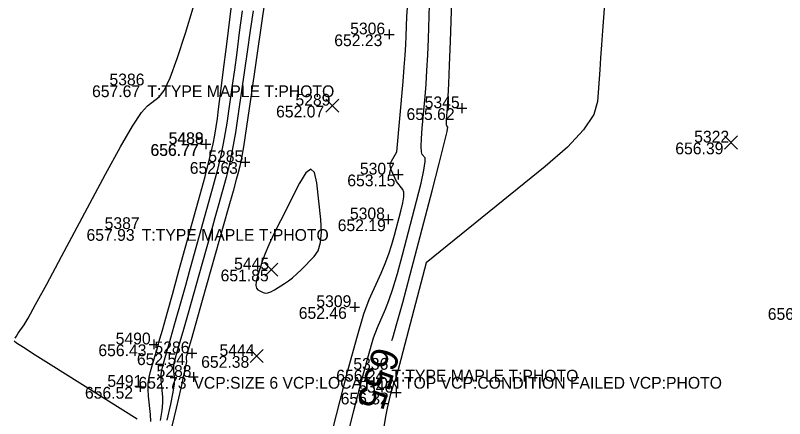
# Model space of a CAD drawing. Extents: x 2129350 to 2137777, y 657588 to 659885.
# Drawn here: x 2132733.5 to 2132812, y 658068.5 to 658109.7 of the extents above; entities that cross this region are included whole.
import ezdxf

# ---------------------------------------------------------------- set-up
doc = ezdxf.new("R2010")
doc.units = 0
for name, color, linetype in [('DT_X_Contour_Major', 7, 'Continuous'), ('DT_X_Contour_Minor', 7, 'Continuous'), ('SV_X_Random_Point', 7, 'Continuous'), ('SV_X_Shot_Marker', 7, 'Continuous'), ('SV_X_Text_Comment', 7, 'Continuous'), ('SV_X_Text_Elevation', 7, 'Continuous'), ('SV_X_Text_Name', 7, 'Continuous')]:
    doc.layers.add(name, color=color, linetype=linetype)

msp = doc.modelspace()

# ---------------------------------------------------------------- linework, layer by layer
at = {"layer": 'DT_X_Contour_Major'}
for points in [[(2132771.905, 658076.5), (2132772.007, 658076.794), (2132772.434, 658078.242), (2132773.027, 658080.39), (2132773.786, 658083.238), (2132776.03, 658091.763), (2132776.761, 658094.567), (2132777.271, 658096.585), (2132777.561, 658097.817), (2132777.63, 658098.262), (2132777.52, 658098.401), (2132777.489, 658098.505), (2132777.479, 658098.709), (2132777.489, 658099.016), (2132777.52, 658099.424), (2132777.631, 658100.648), (2132777.678, 658101.39), (2132777.738, 658102.699), (2132777.811, 658104.573), (2132777.896, 658107.015), (2132778.138, 658114.28)], [(2132756.627, 658110.133), (2132756.351, 658107.904), (2132756.094, 658105.895), (2132755.855, 658104.108), (2132755.634, 658102.542), (2132755.07, 658098.661), (2132754.819, 658097.15), (2132754.489, 658095.53), (2132754.081, 658093.799), (2132753.593, 658091.959), (2132751.689, 658085.109), (2132751.243, 658083.512), (2132750.851, 658082.114), (2132750.513, 658080.914), (2132749.683, 658077.98), (2132749.156, 658076.128), (2132748.964, 658075.463), (2132748.82, 658074.973), (2132748.501, 658073.896), (2132748.402, 658073.481), (2132748.347, 658073.043), (2132748.335, 658072.581), (2132748.366, 658072.096), (2132748.506, 658070.77), (2132748.513, 658070.172), (2132748.43, 658069.372), (2132748.256, 658068.368)]]:
    msp.add_lwpolyline(points, dxfattribs=at)
at = {"layer": 'DT_X_Contour_Minor'}
for points in [[(2132733.458, 658076.743), (2132733.594, 658076.96), (2132733.788, 658077.249), (2132734.381, 658078.116), (2132734.786, 658078.795), (2132735.558, 658080.179), (2132736.696, 658082.27), (2132738.201, 658085.067), (2132742.701, 658093.466), (2132744.234, 658096.265), (2132745.458, 658098.36), (2132746.372, 658099.753), (2132746.976, 658100.443), (2132748.176, 658101.345), (2132748.68, 658102.006), (2132749.292, 658103.311), (2132750.013, 658105.26), (2132750.842, 658107.853), (2132753.196, 658115.628)], [(2132747.322, 658068.251), (2132747.281, 658068.965), (2132747.084, 658070.829), (2132747.041, 658071.512), (2132747.058, 658072.162), (2132747.136, 658072.779), (2132747.274, 658073.364), (2132747.724, 658074.878), (2132747.883, 658075.416), (2132748.024, 658075.895), (2132748.146, 658076.314), (2132748.248, 658076.674), (2132748.498, 658077.555), (2132748.673, 658078.181), (2132749.012, 658079.399), (2132749.516, 658081.208), (2132750.183, 658083.608), (2132752.181, 658090.799), (2132752.848, 658093.237), (2132753.351, 658095.159), (2132753.689, 658096.565), (2132753.863, 658097.455), (2132754.108, 658099.14), (2132754.237, 658100.087), (2132754.438, 658101.665), (2132754.713, 658103.875), (2132755.06, 658106.715), (2132756.085, 658115.131)], [(2132793.837, 658113.587), (2132793.419, 658108.075), (2132793.316, 658106.675), (2132793.22, 658105.351), (2132793.133, 658104.102), (2132792.911, 658100.874), (2132792.514, 658099.552), (2132791.487, 658098.008), (2132789.832, 658096.24), (2132787.549, 658094.25), (2132775.424, 658084.441), (2132773.237, 658076.132), (2132772.821, 658074.562), (2132772.512, 658073.412), (2132772.309, 658072.684), (2132772.213, 658072.376), (2132772.097, 658072.117), (2132772.043, 658071.969), (2132771.969, 658071.722), (2132771.875, 658071.374), (2132771.76, 658070.926), (2132771.427, 658069.597), (2132771.269, 658068.773), (2132771.045, 658067.299)], [(2132759.091, 658112.15), (2132758.686, 658109.347), (2132757.483, 658101.072), (2132757.078, 658098.321), (2132756.766, 658096.271), (2132756.546, 658094.925), (2132756.418, 658094.28), (2132756.201, 658093.498), (2132756.036, 658092.912), (2132755.705, 658091.739), (2132755.208, 658089.979), (2132752.552, 658080.592), (2132751.895, 658078.272), (2132751.42, 658076.594), (2132751.126, 658075.557), (2132751.013, 658075.162), (2132750.954, 658074.962), (2132750.935, 658074.885), (2132750.925, 658074.804), (2132750.923, 658074.718), (2132750.929, 658074.628), (2132750.955, 658074.382), (2132750.895, 658074.015), (2132750.699, 658073.101), (2132750.364, 658071.638), (2132749.891, 658069.627), (2132748.448, 658063.532)], [(2132765.617, 658059.67), (2132768.015, 658069.252), (2132768.842, 658072.484), (2132769.522, 658074.993), (2132770.055, 658076.78), (2132770.442, 658077.843), (2132771.279, 658079.713), (2132771.621, 658080.585), (2132772.021, 658081.796), (2132772.477, 658083.347), (2132772.991, 658085.237), (2132774.437, 658090.732), (2132774.898, 658092.552), (2132775.196, 658093.892), (2132775.332, 658094.75), (2132775.305, 658095.127), (2132775.017, 658095.493), (2132774.936, 658095.763), (2132774.909, 658096.3), (2132774.936, 658097.103), (2132775.018, 658098.173), (2132775.308, 658101.38), (2132775.41, 658102.651), (2132775.5, 658104.056), (2132775.577, 658105.596), (2132775.641, 658107.271), (2132775.796, 658111.917)], [(2132757.75, 658110.125), (2132757.473, 658108.129), (2132757.16, 658105.944), (2132756.277, 658099.867), (2132755.949, 658097.736), (2132755.628, 658095.901), (2132755.313, 658094.362), (2132755.006, 658093.12), (2132754.195, 658090.202), (2132753.863, 658089.01), (2132753.474, 658087.625), (2132752.528, 658084.273), (2132751.117, 658079.286), (2132750.645, 658077.62), (2132750.288, 658076.361), (2132750.045, 658075.51), (2132749.917, 658075.067), (2132749.727, 658074.429), (2132749.669, 658074.183), (2132749.636, 658073.923), (2132749.629, 658073.649), (2132749.647, 658073.362), (2132749.73, 658072.576), (2132749.704, 658072.094), (2132749.564, 658071.236), (2132749.31, 658070.003), (2132748.941, 658068.395)], [(2132760.561, 658046.117), (2132766.27, 658068.924), (2132767.397, 658073.325), (2132768.33, 658076.756), (2132769.069, 658079.216), (2132769.615, 658080.705), (2132770.812, 658083.382), (2132771.235, 658084.376), (2132771.607, 658085.349), (2132771.927, 658086.303), (2132772.196, 658087.237), (2132772.845, 658089.701), (2132773.04, 658090.532), (2132773.14, 658091.176), (2132773.144, 658091.633), (2132773.052, 658091.903), (2132772.401, 658092.728), (2132771.863, 658093.9), (2132771.777, 658094.145), (2132771.748, 658094.377), (2132771.778, 658094.597), (2132771.866, 658094.804), (2132772.409, 658095.743), (2132773.058, 658102.927), (2132773.183, 658104.369), (2132773.279, 658105.617), (2132773.347, 658106.669), (2132773.387, 658107.527), (2132773.455, 658109.554), (2132773.519, 658110.442)], [(2132764.255, 658092.591), (2132764.031, 658093.64), (2132763.663, 658093.981), (2132763.151, 658093.614), (2132762.494, 658092.538), (2132760.549, 658088.725), (2132759.888, 658087.399), (2132759.362, 658086.281), (2132758.971, 658085.371), (2132758.716, 658084.669), (2132758.215, 658083.075), (2132758.076, 658082.54), (2132758.034, 658082.128), (2132758.089, 658081.841), (2132758.241, 658081.678), (2132758.775, 658081.409), (2132758.998, 658081.35), (2132759.267, 658081.377), (2132759.581, 658081.487), (2132759.941, 658081.683), (2132760.961, 658082.318), (2132761.357, 658082.587), (2132761.778, 658082.918), (2132762.225, 658083.312), (2132762.697, 658083.767), (2132763.992, 658085.066), (2132764.397, 658085.667), (2132764.644, 658086.498), (2132764.731, 658087.558), (2132764.659, 658088.847), (2132764.255, 658092.591)], [(2132745.917, 658068.488), (2132737.15, 658073.995), (2132735.506, 658075.032), (2132734.329, 658075.783), (2132733.62, 658076.248), (2132733.378, 658076.428)]]:
    msp.add_lwpolyline(points, dxfattribs=at)
at = {"layer": 'SV_X_Random_Point'}
for p, q in [((2132765.171, 658099.791), (2132766.505, 658101.125)), ((2132765.171, 658101.125), (2132766.505, 658099.791)), ((2132805.866, 658096.029), (2132807.2, 658097.365)), ((2132805.866, 658097.365), (2132807.2, 658096.029)), ((2132758.941, 658083.078), (2132760.275, 658084.412)), ((2132758.941, 658084.412), (2132760.275, 658083.078)), ((2132757.44, 658074.262), (2132758.774, 658075.596)), ((2132757.44, 658075.596), (2132758.774, 658074.262))]:
    msp.add_line(p, q, dxfattribs=at)
at = {"layer": 'SV_X_Shot_Marker'}
for p, q in [((2132771.142, 658107.725), (2132772.142, 658107.725)), ((2132771.642, 658108.225), (2132771.642, 658107.225)), ((2132771.642, 658107.725), (2132771.642, 658107.725)), ((2132779.064, 658100.696), (2132779.064, 658099.696)), ((2132778.564, 658100.196), (2132779.564, 658100.196)), ((2132779.064, 658100.196), (2132779.064, 658100.196)), ((2132752.417, 658096.541), (2132753.417, 658096.541)), ((2132752.917, 658097.041), (2132752.917, 658096.041)), ((2132752.917, 658096.541), (2132752.917, 658096.541)), ((2132752.938, 658097.03), (2132752.938, 658096.03)), ((2132752.438, 658096.53), (2132753.438, 658096.53)), ((2132752.938, 658096.53), (2132752.938, 658096.53)), ((2132756.935, 658095.205), (2132756.935, 658094.205)), ((2132756.435, 658094.705), (2132757.435, 658094.705)), ((2132756.935, 658094.705), (2132756.935, 658094.705)), ((2132772.057, 658093.436), (2132773.057, 658093.436)), ((2132772.557, 658093.936), (2132772.557, 658092.936)), ((2132772.557, 658093.436), (2132772.557, 658093.436)), ((2132771.05, 658088.863), (2132772.05, 658088.863)), ((2132771.55, 658089.363), (2132771.55, 658088.363)), ((2132771.55, 658088.863), (2132771.55, 658088.863)), ((2132768.123, 658080.42), (2132768.123, 658079.42)), ((2132767.623, 658079.92), (2132768.623, 658079.92)), ((2132768.123, 658079.92), (2132768.123, 658079.92)), ((2132747.633, 658076.614), (2132747.633, 658075.614)), ((2132747.133, 658076.114), (2132748.133, 658076.114)), ((2132747.633, 658076.114), (2132747.633, 658076.114)), ((2132751.513, 658075.705), (2132751.513, 658074.705)), ((2132751.013, 658075.205), (2132752.013, 658075.205)), ((2132751.513, 658075.205), (2132751.513, 658075.205)), ((2132751.661, 658073.298), (2132751.661, 658072.298)), ((2132746.247, 658072.279), (2132746.247, 658071.279)), ((2132751.161, 658072.798), (2132752.161, 658072.798)), ((2132751.661, 658072.798), (2132751.661, 658072.798)), ((2132745.747, 658071.779), (2132746.747, 658071.779)), ((2132746.247, 658071.779), (2132746.247, 658071.779)), ((2132772.363, 658071.695), (2132772.363, 658070.695)), ((2132771.863, 658071.195), (2132772.863, 658071.195)), ((2132772.363, 658071.195), (2132772.363, 658071.195))]:
    msp.add_line(p, q, dxfattribs=at)

# ---------------------------------------------------------------- texts
at = {"layer": 'DT_X_Contour_Major'}
msp.add_text('655', height=2.8, rotation=253.21417, dxfattribs=at).set_placement((2132770.11, 658076.016))
at = {"layer": 'SV_X_Text_Comment'}
for s, p in [('T:TYPE MAPLE T:PHOTO', (2132746.961, 658101.326)), ('T:TYPE MAPLE T:PHOTO', (2132746.395, 658086.677)), ('T:TYPE MAPLE T:PHOTO', (2132771.871, 658072.328)), ('VCP:SIZE 6 VCP:LOCATION TOP VCP:CONDITION FAILED VCP:PHOTO', (2132751.661, 658071.598))]:
    msp.add_text(s, height=1.2, dxfattribs=at).set_placement(p)
at = {"layer": 'SV_X_Text_Elevation'}
for s, p in [('652.23', (2132766.039, 658106.525)), ('657.67', (2132741.32, 658101.326)), ('652.07', (2132760.103, 658099.258)), ('655.62', (2132773.414, 658098.996)), ('656.77', (2132747.276, 658095.341)), ('656.77', (2132747.297, 658095.33)), ('656.39', (2132800.845, 658095.497)), ('652.63', (2132751.294, 658093.505)), ('653.15', (2132767.371, 658092.236)), ('652.19', (2132766.392, 658087.663)), ('657.93', (2132740.754, 658086.677)), ('651.85', (2132754.44, 658082.545)), ('652.46', (2132762.416, 658078.72)), ('656.44', (2132810.283, 658078.616)), ('656.43', (2132741.964, 658074.914)), ('652.54', (2132745.901, 658074.005)), ('652.38', (2132752.457, 658073.729)), ('656.24', (2132766.24, 658072.328)), ('652.73', (2132746.058, 658071.598)), ('656.52', (2132740.597, 658070.579)), ('656.32', (2132766.694, 658069.995))]:
    msp.add_text(s, height=1.2, dxfattribs=at).set_placement(p)
at = {"layer": 'SV_X_Text_Name'}
for s, p in [('5306', (2132767.664, 658107.725)), ('5386', (2132743.097, 658102.526)), ('5289', (2132762.078, 658100.458)), ('5345', (2132775.266, 658100.196)), ('5489', (2132749.128, 658096.541)), ('5488', (2132749.149, 658096.53)), ('5322', (2132802.773, 658096.697)), ('5285', (2132753.184, 658094.705)), ('5307', (2132768.655, 658093.436)), ('5308', (2132767.638, 658088.863)), ('5387', (2132742.606, 658087.877)), ('5445', (2132755.819, 658083.745)), ('5309', (2132764.211, 658079.92)), ('5490', (2132743.731, 658076.114)), ('5286', (2132747.687, 658075.205)), ('5444', (2132754.328, 658074.929)), ('5336', (2132767.988, 658073.528)), ('5288', (2132747.901, 658072.798)), ('5491', (2132742.883, 658071.779)), ('5346', (2132768.489, 658071.195))]:
    msp.add_text(s, height=1.2, dxfattribs=at).set_placement(p)

doc.saveas('drawing.dxf')
